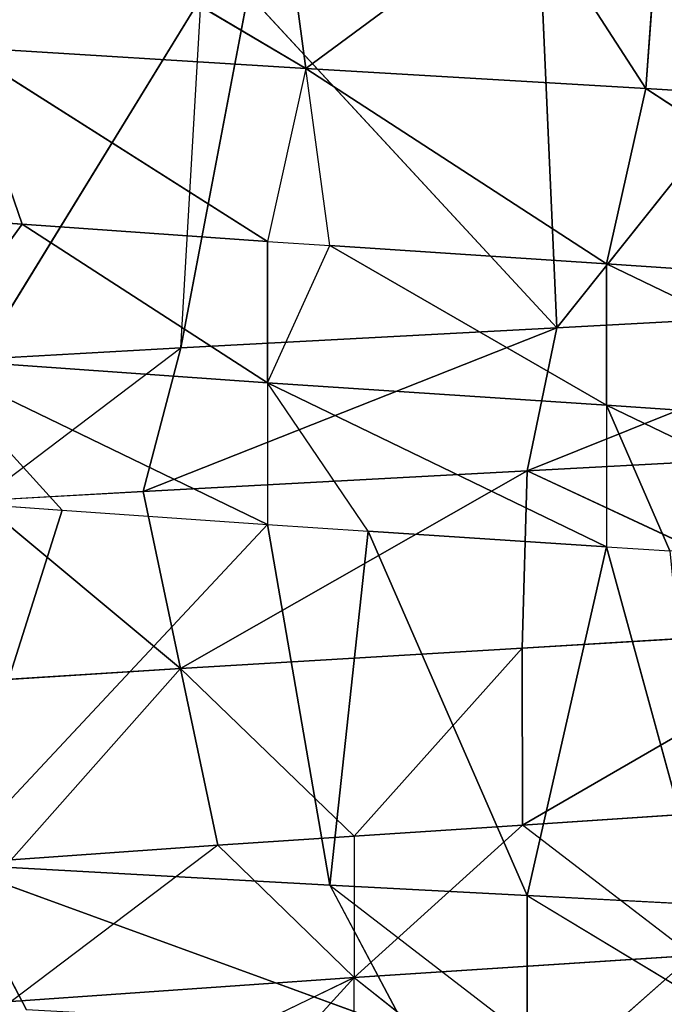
# Model space of a CAD drawing. Extents: x 186 to 416, y 0 to 124.
# Tile 284 of 656: x 245.364 to 245.762, y 120.433 to 121.041. Entities that reach past the tile are written whole.
import ezdxf

# ---------------------------------------------------------------- set-up
doc = ezdxf.new("R2010")
doc.units = 0
doc.header["$LTSCALE"] = 25.4
doc.layers.get('0').update_dxf_attribs({"color": 13, "linetype": 'CONTINUOUS'})

# ---------------------------------------------------------------- blocks, each defined once
blk = doc.blocks.new('PILLS-I-PLAFON-8266-8272_0')
at = {"color": 250}
for p, q in [((60.36269, 52.99515, 3.51189), (60.6, 53.00964, 3.49916)), ((60.36269, 52.99515, 3.51189), (60.6, 53.00964, 3.49916)), ((60.36269, 52.99515, 3.51189), (60.6183, 53.00956, 3.41071)), ((60.36269, 52.99515, 3.51189), (60.6183, 53.00956, 3.41071)), ((60.38574, 52.80711, 3.62127), (60.6, 53.00964, 3.49916)), ((60.38574, 52.80711, 3.62127), (60.6, 53.00964, 3.49916)), ((60.6183, 53.00956, 3.41071), (60.38592, 52.99786, 3.42311)), ((60.6183, 53.00956, 3.41071), (60.38592, 52.99786, 3.42311)), ((60.6183, 53.00956, 3.41071), (60.42751, 52.62126, 3.20436)), ((60.6183, 53.00956, 3.41071), (60.42751, 52.62126, 3.20436)), ((60.59688, 52.82019, 3.60872), (60.6, 53.00964, 3.49916)), ((60.59688, 52.82019, 3.60872), (60.6, 53.00964, 3.49916)), ((60.85142, 52.99337, 3.39815), (60.6, 53.00964, 3.49916)), ((60.6, 53.00964, 3.49916), (60.83025, 52.996, 3.48682)), ((60.85142, 52.99337, 3.39815), (60.6, 53.00964, 3.49916)), ((60.6183, 53.00956, 3.41071), (60.6, 53.00964, 3.49916)), ((60.6183, 53.00956, 3.41071), (60.6, 53.00964, 3.49916)), ((60.80788, 52.80788, 3.5962), (60.6, 53.00964, 3.49916)), ((60.80788, 52.80788, 3.5962), (60.6, 53.00964, 3.49916)), ((60.6, 53.00964, 3.49916), (60.83025, 52.996, 3.48682)), ((60.6183, 53.00956, 3.41071), (60.6086, 52.63073, 3.19236)), ((60.6183, 53.00956, 3.41071), (60.6086, 52.63073, 3.19236)), ((60.85142, 52.99337, 3.39815), (60.6183, 53.00956, 3.41071)), ((60.6183, 53.00956, 3.41071), (60.80257, 52.61764, 3.1794)), ((60.6183, 53.00956, 3.41071), (60.80257, 52.61764, 3.1794)), ((60.85142, 52.99337, 3.39815), (60.6183, 53.00956, 3.41071)), ((60.38592, 52.99786, 3.42311), (60.26138, 52.98001, 3.43009)), ((60.26139, 52.98002, 3.51759), (60.38592, 52.99786, 3.42311)), ((60.26139, 52.98002, 3.51759), (60.36269, 52.99515, 3.51189)), ((60.36269, 52.99515, 3.51189), (60.38592, 52.99786, 3.42311)), ((60.36269, 52.99515, 3.51189), (60.38574, 52.80711, 3.62127)), ((60.36269, 52.99515, 3.51189), (60.38574, 52.80711, 3.62127)), ((60.38592, 52.99786, 3.42311), (60.39857, 52.61779, 3.20635)), ((60.38592, 52.99786, 3.42311), (60.42751, 52.62126, 3.20436)), ((60.26138, 52.98001, 3.43009), (60.39857, 52.61779, 3.20635)), ((60.26138, 52.98001, 3.43009), (60.39857, 52.61779, 3.20635)), ((60.26139, 52.98002, 3.51759), (60.38574, 52.80711, 3.62127)), ((60.26139, 52.98002, 3.51759), (60.38574, 52.80711, 3.62127)), ((60.59688, 52.82019, 3.60872), (60.38574, 52.80711, 3.62127)), ((60.59688, 52.82019, 3.60872), (60.38574, 52.80711, 3.62127)), ((60.59688, 52.82019, 3.60872), (60.49305, 52.62711, 3.72493)), ((60.59688, 52.82019, 3.60872), (60.49305, 52.62711, 3.72493)), ((60.80788, 52.80788, 3.5962), (60.59688, 52.82019, 3.60872)), ((60.59688, 52.82019, 3.60872), (60.59721, 52.63075, 3.71809)), ((60.59688, 52.82019, 3.60872), (60.59721, 52.63075, 3.71809)), ((60.80788, 52.80788, 3.5962), (60.59688, 52.82019, 3.60872)), ((60.17255, 52.76752, 3.63481), (60.38574, 52.80711, 3.62127)), ((60.17255, 52.76752, 3.63481), (60.38574, 52.80711, 3.62127)), ((60.38574, 52.80711, 3.62127), (60.2812, 52.59807, 3.73963)), ((60.38574, 52.80711, 3.62127), (60.2812, 52.59807, 3.73963)), ((60.38574, 52.80711, 3.62127), (60.49305, 52.62711, 3.72493)), ((60.38574, 52.80711, 3.62127), (60.49305, 52.62711, 3.72493)), ((60.38574, 52.80711, 3.62127), (60.40879, 52.61908, 3.73064)), ((60.38574, 52.80711, 3.62127), (60.40879, 52.61908, 3.73064)), ((60.80788, 52.80788, 3.5962), (60.59721, 52.63075, 3.71809)), ((60.80788, 52.80788, 3.5962), (60.59721, 52.63075, 3.71809)), ((60.2812, 52.59807, 3.82713), (60.49305, 52.62711, 3.81243)), ((60.2812, 52.59807, 3.82713), (60.49305, 52.62711, 3.81243)), ((60.49305, 52.62711, 3.81243), (60.2812, 52.59807, 3.91463)), ((60.40759, 52.61893, 3.90573), (60.49305, 52.62711, 3.81243)), ((60.40879, 52.61908, 3.73064), (60.49305, 52.62711, 3.81243)), ((60.49305, 52.62711, 3.72493), (60.40879, 52.61908, 3.73064)), ((60.49305, 52.62711, 3.81243), (60.59521, 52.63075, 3.89322)), ((60.49305, 52.62711, 3.81243), (60.59721, 52.63075, 3.71809)), ((60.59721, 52.63075, 3.71809), (60.49305, 52.62711, 3.72493)), ((60.70209, 52.62743, 3.79872), (60.49305, 52.62711, 3.81243)), ((60.70209, 52.62743, 3.79872), (60.49305, 52.62711, 3.81243)), ((60.49305, 52.62711, 3.89993), (60.49305, 52.62711, 3.81243)), ((60.49305, 52.62711, 3.72493), (60.49305, 52.62711, 3.81243)), ((60.59521, 52.63075, 3.89322), (60.70209, 52.62743, 3.79872)), ((60.70209, 52.62743, 3.79872), (60.59721, 52.63075, 3.71809)), ((60.70209, 52.62743, 3.71122), (60.59721, 52.63075, 3.71809)), ((60.40879, 52.61908, 3.73064), (60.2812, 52.59807, 3.82713)), ((60.40879, 52.61908, 3.73064), (60.2812, 52.59807, 3.73963)), ((60.31265, 49.51503, 3.52345), (60.2275, 49.53333, 3.4298)), ((60.2275, 49.53333, 3.5173), (60.31265, 49.51503, 3.52345)), ((60.28791, 49.51984, 3.34668), (60.2275, 49.53333, 3.4298)), ((60.43958, 49.49674, 3.44479), (60.2275, 49.53333, 3.4298)), ((60.43958, 49.49674, 3.44479), (60.2275, 49.53333, 3.4298)), ((60.2275, 49.53333, 3.4298), (60.43958, 49.49674, 3.53229)), ((60.2275, 49.53333, 3.3423), (60.28791, 49.51984, 3.34668)), ((60.28791, 49.51984, 3.34668), (60.25028, 49.33417, 3.23731)), ((60.28791, 49.51984, 3.34668), (60.25028, 49.33417, 3.23731)), ((60.28791, 49.51984, 3.34668), (60.43958, 49.49674, 3.44479)), ((60.28791, 49.51984, 3.34668), (60.43958, 49.49674, 3.44479)), ((60.28791, 49.51984, 3.34668), (60.43958, 49.49674, 3.35729)), ((60.28791, 49.51984, 3.34668), (60.43958, 49.49674, 3.35729)), ((60.31265, 49.51503, 3.52345), (60.24336, 49.14253, 3.7422)), ((60.31265, 49.51503, 3.52345), (60.24336, 49.14253, 3.7422)), ((60.31265, 49.51503, 3.52345), (60.43958, 49.49674, 3.53229)), ((60.64895, 49.48929, 3.45859), (60.86009, 49.5102, 3.56044)), ((60.64895, 49.48929, 3.37109), (60.86009, 49.5102, 3.47294)), ((60.86009, 49.5102, 3.47294), (60.64895, 49.48929, 3.45859)), ((60.86009, 49.5102, 3.47294), (60.64895, 49.48929, 3.45859)), ((60.64895, 49.48929, 3.45859), (60.86009, 49.5102, 3.56044)), ((60.64895, 49.48929, 3.37109), (60.86009, 49.5102, 3.38544)), ((60.64895, 49.48929, 3.37109), (60.86009, 49.5102, 3.47294)), ((60.64895, 49.48929, 3.37109), (60.86009, 49.5102, 3.38544)), ((60.86009, 49.5102, 3.38544), (60.67333, 49.30061, 3.2628)), ((60.86009, 49.5102, 3.38544), (60.67333, 49.30061, 3.2628)), ((60.43958, 49.49674, 3.53229), (60.24336, 49.14253, 3.7422)), ((60.43958, 49.49674, 3.53229), (60.24336, 49.14253, 3.7422)), ((60.25028, 49.33417, 3.23731), (60.43958, 49.49674, 3.35729)), ((60.25028, 49.33417, 3.23731), (60.43958, 49.49674, 3.35729)), ((60.43958, 49.49674, 3.35729), (60.47799, 49.49327, 3.35989)), ((60.43958, 49.49674, 3.53229), (60.47799, 49.11346, 3.75523)), ((60.43958, 49.49674, 3.53229), (60.47799, 49.11346, 3.75523)), ((60.43958, 49.49674, 3.53229), (60.50169, 49.49161, 3.53648)), ((60.50169, 49.49161, 3.53648), (60.43958, 49.49674, 3.44479)), ((60.43958, 49.49674, 3.44479), (60.64895, 49.48929, 3.54609)), ((60.43958, 49.49674, 3.44479), (60.64895, 49.48929, 3.54609)), ((60.43958, 49.49674, 3.44479), (60.64895, 49.48929, 3.45859)), ((60.43958, 49.49674, 3.44479), (60.43958, 49.49674, 3.53229)), ((60.43958, 49.49674, 3.44479), (60.64895, 49.48929, 3.45859)), ((60.43958, 49.49674, 3.44479), (60.47799, 49.49327, 3.35989)), ((60.43958, 49.49674, 3.44479), (60.43958, 49.49674, 3.35729)), ((60.46328, 49.3044, 3.25052), (60.43958, 49.49674, 3.35729)), ((60.47799, 49.49327, 3.35989), (60.46328, 49.3044, 3.25052)), ((60.64895, 49.48929, 3.45859), (60.47799, 49.49327, 3.35989)), ((60.47799, 49.49327, 3.35989), (60.64895, 49.48929, 3.37109)), ((60.64895, 49.48929, 3.45859), (60.47799, 49.49327, 3.35989)), ((60.47799, 49.49327, 3.35989), (60.64895, 49.48929, 3.37109)), ((60.46328, 49.3044, 3.25052), (60.64895, 49.48929, 3.37109)), ((60.46328, 49.3044, 3.25052), (60.64895, 49.48929, 3.37109)), ((60.50169, 49.49161, 3.53648), (60.47799, 49.11346, 3.75523)), ((60.50169, 49.49161, 3.53648), (60.47799, 49.11346, 3.75523)), ((60.50169, 49.49161, 3.53648), (60.6, 49.10964, 3.76166)), ((60.50169, 49.49161, 3.53648), (60.6, 49.10964, 3.76166)), ((60.50169, 49.49161, 3.53648), (60.64895, 49.48929, 3.54609)), ((60.50169, 49.49161, 3.53648), (60.64895, 49.48929, 3.54609)), ((60.64895, 49.48929, 3.54609), (60.6, 49.10964, 3.76166)), ((60.64895, 49.48929, 3.54609), (60.6, 49.10964, 3.76166)), ((60.64895, 49.48929, 3.54609), (60.68822, 49.491, 3.54868)), ((60.64895, 49.48929, 3.45859), (60.68822, 49.491, 3.54868)), ((60.64895, 49.48929, 3.54609), (60.7095, 49.11272, 3.76743)), ((60.64895, 49.48929, 3.54609), (60.7095, 49.11272, 3.76743)), ((60.64895, 49.48929, 3.45859), (60.64895, 49.48929, 3.54609)), ((60.64895, 49.48929, 3.37109), (60.64895, 49.48929, 3.45859)), ((60.64895, 49.48929, 3.37109), (60.64895, 49.48929, 3.45859)), ((60.67333, 49.30061, 3.2628), (60.64895, 49.48929, 3.37109)), ((60.67333, 49.30061, 3.2628), (60.64895, 49.48929, 3.37109)), ((60.46328, 49.3044, 3.25052), (60.25028, 49.33417, 3.23731)), ((60.46328, 49.3044, 3.25052), (60.25028, 49.33417, 3.23731)), ((60.67333, 49.30061, 3.2628), (60.88568, 49.32242, 3.27571)), ((60.67333, 49.30061, 3.2628), (60.88568, 49.32242, 3.27571)), ((60.26138, 49.13927, 3.13073), (60.46328, 49.3044, 3.25052)), ((60.26138, 49.13927, 3.13073), (60.46328, 49.3044, 3.25052)), ((60.44856, 49.11553, 3.14114), (60.46328, 49.3044, 3.25052)), ((60.44856, 49.11553, 3.14114), (60.46328, 49.3044, 3.25052)), ((60.46328, 49.3044, 3.25052), (60.67333, 49.30061, 3.2628)), ((60.59999, 49.10964, 3.14916), (60.46328, 49.3044, 3.25052)), ((60.59999, 49.10964, 3.14916), (60.46328, 49.3044, 3.25052)), ((60.46328, 49.3044, 3.25052), (60.67333, 49.30061, 3.2628)), ((60.59999, 49.10964, 3.14916), (60.67333, 49.30061, 3.2628)), ((60.59999, 49.10964, 3.14916), (60.67333, 49.30061, 3.2628)), ((60.68122, 49.11133, 3.15342), (60.67333, 49.30061, 3.2628)), ((60.68122, 49.11133, 3.15342), (60.67333, 49.30061, 3.2628)), ((60.24336, 49.14253, 3.7422), (60.29065, 49.13433, 3.8324)), ((60.24336, 49.14253, 3.7422), (60.52575, 49.11105, 3.84527)), ((60.24336, 49.14253, 3.7422), (60.52575, 49.11105, 3.84527)), ((60.24336, 49.14253, 3.7422), (60.47799, 49.11346, 3.75523)), ((60.24336, 49.14253, 3.7422), (60.47799, 49.11346, 3.75523)), ((60.6, 49.10964, 3.76166), (60.75846, 49.11609, 3.85757)), ((60.47799, 49.11346, 3.75523), (60.6, 49.10964, 3.84916)), ((60.47799, 49.11346, 3.75523), (60.52575, 49.11105, 3.84527)), ((60.47799, 49.11346, 3.75523), (60.6, 49.10964, 3.76166)), ((60.6, 49.10964, 3.76166), (60.7095, 49.11272, 3.76743)), ((60.6, 49.10964, 3.76166), (60.6, 49.10964, 3.84916))]:
    blk.add_line(p, q, dxfattribs=at)
mesh = blk.add_polyface(dxfattribs=at)
corners = [(60.36269, 52.99515, 3.51189), (60.6, 53.00964, 3.49916), (60.6183, 53.00956, 3.41071)]
mesh.append_faces([[corners[k] for k in face] for face in [(0, 1, 2)]], dxfattribs={"color": 250})
mesh = blk.add_polyface(dxfattribs=at)
corners = [(60.6, 53.00964, 3.49916), (60.36269, 52.99515, 3.51189), (60.38574, 52.80711, 3.62127)]
mesh.append_faces([[corners[k] for k in face] for face in [(0, 1, 2)]], dxfattribs={"color": 250})
mesh = blk.add_polyface(dxfattribs=at)
corners = [(60.36269, 52.99515, 3.51189), (60.6183, 53.00956, 3.41071), (60.38592, 52.99786, 3.42311)]
mesh.append_faces([[corners[k] for k in face] for face in [(0, 1, 2)]], dxfattribs={"color": 250})
mesh = blk.add_polyface(dxfattribs=at)
corners = [(60.6, 53.00964, 3.49916), (60.38574, 52.80711, 3.62127), (60.59688, 52.82019, 3.60872)]
mesh.append_faces([[corners[k] for k in face] for face in [(0, 1, 2)]], dxfattribs={"color": 250})
mesh = blk.add_polyface(dxfattribs=at)
corners = [(60.6183, 53.00956, 3.41071), (60.42751, 52.62126, 3.20436), (60.38592, 52.99786, 3.42311)]
mesh.append_faces([[corners[k] for k in face] for face in [(0, 1, 2)]], dxfattribs={"color": 250})
mesh = blk.add_polyface(dxfattribs=at)
corners = [(60.6183, 53.00956, 3.41071), (60.6086, 52.63073, 3.19236), (60.42751, 52.62126, 3.20436)]
mesh.append_faces([[corners[k] for k in face] for face in [(0, 1, 2)]], dxfattribs={"color": 250})
mesh = blk.add_polyface(dxfattribs=at)
corners = [(60.80788, 52.80788, 3.5962), (60.6, 53.00964, 3.49916), (60.59688, 52.82019, 3.60872)]
mesh.append_faces([[corners[k] for k in face] for face in [(0, 1, 2)]], dxfattribs={"color": 250})
mesh = blk.add_polyface(dxfattribs=at)
corners = [(60.6, 53.00964, 3.49916), (60.83025, 52.996, 3.48682), (60.85142, 52.99337, 3.39815)]
mesh.append_faces([[corners[k] for k in face] for face in [(0, 1, 2)]], dxfattribs={"color": 250})
mesh = blk.add_polyface(dxfattribs=at)
corners = [(60.6, 53.00964, 3.49916), (60.85142, 52.99337, 3.39815), (60.6183, 53.00956, 3.41071)]
mesh.append_faces([[corners[k] for k in face] for face in [(0, 1, 2)]], dxfattribs={"color": 250})
mesh = blk.add_polyface(dxfattribs=at)
corners = [(60.83025, 52.996, 3.48682), (60.6, 53.00964, 3.49916), (60.80788, 52.80788, 3.5962)]
mesh.append_faces([[corners[k] for k in face] for face in [(0, 1, 2)]], dxfattribs={"color": 250})
mesh = blk.add_polyface(dxfattribs=at)
corners = [(60.80257, 52.61764, 3.1794), (60.6086, 52.63073, 3.19236), (60.6183, 53.00956, 3.41071)]
mesh.append_faces([[corners[k] for k in face] for face in [(0, 1, 2)]], dxfattribs={"color": 250})
mesh = blk.add_polyface(dxfattribs=at)
corners = [(60.85142, 52.99337, 3.39815), (60.80257, 52.61764, 3.1794), (60.6183, 53.00956, 3.41071)]
mesh.append_faces([[corners[k] for k in face] for face in [(0, 1, 2)]], dxfattribs={"color": 250})
mesh = blk.add_polyface(dxfattribs=at)
corners = [(60.39857, 52.61779, 3.20635), (60.26138, 52.98001, 3.43009), (60.38592, 52.99786, 3.42311)]
mesh.append_faces([[corners[k] for k in face] for face in [(0, 1, 2)]], dxfattribs={"color": 250})
mesh = blk.add_polyface(dxfattribs=at)
corners = [(60.38574, 52.80711, 3.62127), (60.36269, 52.99515, 3.51189), (60.26139, 52.98002, 3.51759)]
mesh.append_faces([[corners[k] for k in face] for face in [(0, 1, 2)]], dxfattribs={"color": 250})
mesh = blk.add_polyface(dxfattribs=at)
corners = [(60.38574, 52.80711, 3.62127), (60.26139, 52.98002, 3.51759), (60.17255, 52.76752, 3.63481)]
mesh.append_faces([[corners[k] for k in face] for face in [(0, 1, 2)]], dxfattribs={"color": 250})
mesh = blk.add_polyface(dxfattribs=at)
corners = [(60.39857, 52.61779, 3.20635), (60.23809, 52.5885, 3.21776), (60.26138, 52.98001, 3.43009)]
mesh.append_faces([[corners[k] for k in face] for face in [(0, 1, 2)]], dxfattribs={"color": 250})
mesh = blk.add_polyface(dxfattribs=at)
corners = [(60.59688, 52.82019, 3.60872), (60.38574, 52.80711, 3.62127), (60.49305, 52.62711, 3.72493)]
mesh.append_faces([[corners[k] for k in face] for face in [(0, 1, 2)]], dxfattribs={"color": 250})
mesh = blk.add_polyface(dxfattribs=at)
corners = [(60.59721, 52.63075, 3.71809), (60.59688, 52.82019, 3.60872), (60.49305, 52.62711, 3.72493)]
mesh.append_faces([[corners[k] for k in face] for face in [(0, 1, 2)]], dxfattribs={"color": 250})
mesh = blk.add_polyface(dxfattribs=at)
corners = [(60.80788, 52.80788, 3.5962), (60.59688, 52.82019, 3.60872), (60.59721, 52.63075, 3.71809)]
mesh.append_faces([[corners[k] for k in face] for face in [(0, 1, 2)]], dxfattribs={"color": 250})
mesh = blk.add_polyface(dxfattribs=at)
corners = [(60.38574, 52.80711, 3.62127), (60.17255, 52.76752, 3.63481), (60.2812, 52.59807, 3.73963)]
mesh.append_faces([[corners[k] for k in face] for face in [(0, 1, 2)]], dxfattribs={"color": 250})
mesh = blk.add_polyface(dxfattribs=at)
corners = [(60.40879, 52.61908, 3.73064), (60.38574, 52.80711, 3.62127), (60.2812, 52.59807, 3.73963)]
mesh.append_faces([[corners[k] for k in face] for face in [(0, 1, 2)]], dxfattribs={"color": 250})
mesh = blk.add_polyface(dxfattribs=at)
corners = [(60.49305, 52.62711, 3.72493), (60.38574, 52.80711, 3.62127), (60.40879, 52.61908, 3.73064)]
mesh.append_faces([[corners[k] for k in face] for face in [(0, 1, 2)]], dxfattribs={"color": 250})
mesh = blk.add_polyface(dxfattribs=at)
corners = [(60.80788, 52.80788, 3.5962), (60.59721, 52.63075, 3.71809), (60.70209, 52.62743, 3.71122)]
mesh.append_faces([[corners[k] for k in face] for face in [(0, 1, 2)]], dxfattribs={"color": 250})
mesh = blk.add_polyface(dxfattribs=at)
corners = [(60.2812, 52.59807, 3.82713), (60.49305, 52.62711, 3.81243), (60.40879, 52.61908, 3.73064)]
mesh.append_faces([[corners[k] for k in face] for face in [(0, 1, 2)]], dxfattribs={"color": 250})
mesh = blk.add_polyface(dxfattribs=at)
corners = [(60.2812, 52.59807, 3.91463), (60.49305, 52.62711, 3.81243), (60.2812, 52.59807, 3.82713)]
mesh.append_faces([[corners[k] for k in face] for face in [(0, 1, 2)]], dxfattribs={"color": 250})
mesh = blk.add_polyface(dxfattribs=at)
corners = [(60.59521, 52.63075, 3.89322), (60.70209, 52.62743, 3.79872), (60.49305, 52.62711, 3.81243)]
mesh.append_faces([[corners[k] for k in face] for face in [(0, 1, 2)]], dxfattribs={"color": 250})
mesh = blk.add_polyface(dxfattribs=at)
corners = [(60.49305, 52.62711, 3.81243), (60.70209, 52.62743, 3.79872), (60.59721, 52.63075, 3.71809)]
mesh.append_faces([[corners[k] for k in face] for face in [(0, 1, 2)]], dxfattribs={"color": 250})
mesh = blk.add_polyface(dxfattribs=at)
corners = [(60.31265, 49.51503, 3.52345), (60.24336, 49.14253, 3.7422), (60.2275, 49.53333, 3.5173)]
mesh.append_faces([[corners[k] for k in face] for face in [(0, 1, 2)]], dxfattribs={"color": 250})
mesh = blk.add_polyface(dxfattribs=at)
corners = [(60.43958, 49.49674, 3.44479), (60.2275, 49.53333, 3.4298), (60.28791, 49.51984, 3.34668)]
mesh.append_faces([[corners[k] for k in face] for face in [(0, 1, 2)]], dxfattribs={"color": 250})
mesh = blk.add_polyface(dxfattribs=at)
corners = [(60.43958, 49.49674, 3.53229), (60.2275, 49.53333, 3.4298), (60.43958, 49.49674, 3.44479)]
mesh.append_faces([[corners[k] for k in face] for face in [(0, 1, 2)]], dxfattribs={"color": 250})
mesh = blk.add_polyface(dxfattribs=at)
corners = [(60.28791, 49.51984, 3.34668), (60.2275, 49.53333, 3.3423), (60.25028, 49.33417, 3.23731)]
mesh.append_faces([[corners[k] for k in face] for face in [(0, 1, 2)]], dxfattribs={"color": 250})
mesh = blk.add_polyface(dxfattribs=at)
corners = [(60.43958, 49.49674, 3.35729), (60.28791, 49.51984, 3.34668), (60.25028, 49.33417, 3.23731)]
mesh.append_faces([[corners[k] for k in face] for face in [(0, 1, 2)]], dxfattribs={"color": 250})
mesh = blk.add_polyface(dxfattribs=at)
corners = [(60.43958, 49.49674, 3.44479), (60.28791, 49.51984, 3.34668), (60.43958, 49.49674, 3.35729)]
mesh.append_faces([[corners[k] for k in face] for face in [(0, 1, 2)]], dxfattribs={"color": 250})
mesh = blk.add_polyface(dxfattribs=at)
corners = [(60.43958, 49.49674, 3.53229), (60.24336, 49.14253, 3.7422), (60.31265, 49.51503, 3.52345)]
mesh.append_faces([[corners[k] for k in face] for face in [(0, 1, 2)]], dxfattribs={"color": 250})
mesh = blk.add_polyface(dxfattribs=at)
corners = [(60.86009, 49.5102, 3.56044), (60.68822, 49.491, 3.54868), (60.64895, 49.48929, 3.45859)]
mesh.append_faces([[corners[k] for k in face] for face in [(0, 1, 2)]], dxfattribs={"color": 250})
mesh = blk.add_polyface(dxfattribs=at)
corners = [(60.86009, 49.5102, 3.47294), (60.64895, 49.48929, 3.45859), (60.64895, 49.48929, 3.37109)]
mesh.append_faces([[corners[k] for k in face] for face in [(0, 1, 2)]], dxfattribs={"color": 250})
mesh = blk.add_polyface(dxfattribs=at)
corners = [(60.86009, 49.5102, 3.56044), (60.64895, 49.48929, 3.45859), (60.86009, 49.5102, 3.47294)]
mesh.append_faces([[corners[k] for k in face] for face in [(0, 1, 2)]], dxfattribs={"color": 250})
mesh = blk.add_polyface(dxfattribs=at)
corners = [(60.86009, 49.5102, 3.47294), (60.64895, 49.48929, 3.37109), (60.86009, 49.5102, 3.38544)]
mesh.append_faces([[corners[k] for k in face] for face in [(0, 1, 2)]], dxfattribs={"color": 250})
mesh = blk.add_polyface(dxfattribs=at)
corners = [(60.86009, 49.5102, 3.38544), (60.64895, 49.48929, 3.37109), (60.67333, 49.30061, 3.2628)]
mesh.append_faces([[corners[k] for k in face] for face in [(0, 1, 2)]], dxfattribs={"color": 250})
mesh = blk.add_polyface(dxfattribs=at)
corners = [(60.88568, 49.32242, 3.27571), (60.86009, 49.5102, 3.38544), (60.67333, 49.30061, 3.2628)]
mesh.append_faces([[corners[k] for k in face] for face in [(0, 1, 2)]], dxfattribs={"color": 250})
mesh = blk.add_polyface(dxfattribs=at)
corners = [(60.47799, 49.11346, 3.75523), (60.24336, 49.14253, 3.7422), (60.43958, 49.49674, 3.53229)]
mesh.append_faces([[corners[k] for k in face] for face in [(0, 1, 2)]], dxfattribs={"color": 250})
mesh = blk.add_polyface(dxfattribs=at)
corners = [(60.46328, 49.3044, 3.25052), (60.43958, 49.49674, 3.35729), (60.25028, 49.33417, 3.23731)]
mesh.append_faces([[corners[k] for k in face] for face in [(0, 1, 2)]], dxfattribs={"color": 250})
mesh = blk.add_polyface(dxfattribs=at)
corners = [(60.50169, 49.49161, 3.53648), (60.47799, 49.11346, 3.75523), (60.43958, 49.49674, 3.53229)]
mesh.append_faces([[corners[k] for k in face] for face in [(0, 1, 2)]], dxfattribs={"color": 250})
mesh = blk.add_polyface(dxfattribs=at)
corners = [(60.64895, 49.48929, 3.54609), (60.50169, 49.49161, 3.53648), (60.43958, 49.49674, 3.44479)]
mesh.append_faces([[corners[k] for k in face] for face in [(0, 1, 2)]], dxfattribs={"color": 250})
mesh = blk.add_polyface(dxfattribs=at)
corners = [(60.64895, 49.48929, 3.54609), (60.43958, 49.49674, 3.44479), (60.64895, 49.48929, 3.45859)]
mesh.append_faces([[corners[k] for k in face] for face in [(0, 1, 2)]], dxfattribs={"color": 250})
mesh = blk.add_polyface(dxfattribs=at)
corners = [(60.64895, 49.48929, 3.45859), (60.43958, 49.49674, 3.44479), (60.47799, 49.49327, 3.35989)]
mesh.append_faces([[corners[k] for k in face] for face in [(0, 1, 2)]], dxfattribs={"color": 250})
mesh = blk.add_polyface(dxfattribs=at)
corners = [(60.64895, 49.48929, 3.37109), (60.47799, 49.49327, 3.35989), (60.46328, 49.3044, 3.25052)]
mesh.append_faces([[corners[k] for k in face] for face in [(0, 1, 2)]], dxfattribs={"color": 250})
mesh = blk.add_polyface(dxfattribs=at)
corners = [(60.64895, 49.48929, 3.45859), (60.47799, 49.49327, 3.35989), (60.64895, 49.48929, 3.37109)]
mesh.append_faces([[corners[k] for k in face] for face in [(0, 1, 2)]], dxfattribs={"color": 250})
mesh = blk.add_polyface(dxfattribs=at)
corners = [(60.67333, 49.30061, 3.2628), (60.64895, 49.48929, 3.37109), (60.46328, 49.3044, 3.25052)]
mesh.append_faces([[corners[k] for k in face] for face in [(0, 1, 2)]], dxfattribs={"color": 250})
mesh = blk.add_polyface(dxfattribs=at)
corners = [(60.6, 49.10964, 3.76166), (60.47799, 49.11346, 3.75523), (60.50169, 49.49161, 3.53648)]
mesh.append_faces([[corners[k] for k in face] for face in [(0, 1, 2)]], dxfattribs={"color": 250})
mesh = blk.add_polyface(dxfattribs=at)
corners = [(60.64895, 49.48929, 3.54609), (60.6, 49.10964, 3.76166), (60.50169, 49.49161, 3.53648)]
mesh.append_faces([[corners[k] for k in face] for face in [(0, 1, 2)]], dxfattribs={"color": 250})
mesh = blk.add_polyface(dxfattribs=at)
corners = [(60.7095, 49.11272, 3.76743), (60.6, 49.10964, 3.76166), (60.64895, 49.48929, 3.54609)]
mesh.append_faces([[corners[k] for k in face] for face in [(0, 1, 2)]], dxfattribs={"color": 250})
mesh = blk.add_polyface(dxfattribs=at)
corners = [(60.7095, 49.11272, 3.76743), (60.64895, 49.48929, 3.54609), (60.68822, 49.491, 3.54868)]
mesh.append_faces([[corners[k] for k in face] for face in [(0, 1, 2)]], dxfattribs={"color": 250})
mesh = blk.add_polyface(dxfattribs=at)
corners = [(60.46328, 49.3044, 3.25052), (60.25028, 49.33417, 3.23731), (60.26138, 49.13927, 3.13073)]
mesh.append_faces([[corners[k] for k in face] for face in [(0, 1, 2)]], dxfattribs={"color": 250})
mesh = blk.add_polyface(dxfattribs=at)
corners = [(60.88568, 49.32242, 3.27571), (60.67333, 49.30061, 3.2628), (60.68122, 49.11133, 3.15342)]
mesh.append_faces([[corners[k] for k in face] for face in [(0, 1, 2)]], dxfattribs={"color": 250})
mesh = blk.add_polyface(dxfattribs=at)
corners = [(60.91642, 49.13549, 3.16633), (60.88568, 49.32242, 3.27571), (60.68122, 49.11133, 3.15342)]
mesh.append_faces([[corners[k] for k in face] for face in [(0, 1, 2)]], dxfattribs={"color": 250})
mesh = blk.add_polyface(dxfattribs=at)
corners = [(60.46328, 49.3044, 3.25052), (60.26138, 49.13927, 3.13073), (60.44856, 49.11553, 3.14114)]
mesh.append_faces([[corners[k] for k in face] for face in [(0, 1, 2)]], dxfattribs={"color": 250})
mesh = blk.add_polyface(dxfattribs=at)
corners = [(60.59999, 49.10964, 3.14916), (60.46328, 49.3044, 3.25052), (60.44856, 49.11553, 3.14114)]
mesh.append_faces([[corners[k] for k in face] for face in [(0, 1, 2)]], dxfattribs={"color": 250})
mesh = blk.add_polyface(dxfattribs=at)
corners = [(60.67333, 49.30061, 3.2628), (60.46328, 49.3044, 3.25052), (60.59999, 49.10964, 3.14916)]
mesh.append_faces([[corners[k] for k in face] for face in [(0, 1, 2)]], dxfattribs={"color": 250})
mesh = blk.add_polyface(dxfattribs=at)
corners = [(60.68122, 49.11133, 3.15342), (60.67333, 49.30061, 3.2628), (60.59999, 49.10964, 3.14916)]
mesh.append_faces([[corners[k] for k in face] for face in [(0, 1, 2)]], dxfattribs={"color": 250})
mesh = blk.add_polyface(dxfattribs=at)
corners = [(60.52575, 49.11105, 3.84527), (60.29065, 49.13433, 3.8324), (60.24336, 49.14253, 3.7422)]
mesh.append_faces([[corners[k] for k in face] for face in [(0, 1, 2)]], dxfattribs={"color": 250})
mesh = blk.add_polyface(dxfattribs=at)
corners = [(60.52575, 49.11105, 3.84527), (60.24336, 49.14253, 3.7422), (60.47799, 49.11346, 3.75523)]
mesh.append_faces([[corners[k] for k in face] for face in [(0, 1, 2)]], dxfattribs={"color": 250})
mesh = blk.add_polyface(dxfattribs=at)
corners = [(60.75846, 49.11609, 3.85757), (60.6, 49.10964, 3.84916), (60.6, 49.10964, 3.76166)]
mesh.append_faces([[corners[k] for k in face] for face in [(0, 1, 2)]], dxfattribs={"color": 250})
mesh = blk.add_polyface(dxfattribs=at)
corners = [(77.6, 30.05964, 90.26167), (43.6, 30.05964, 0.26166), (43.6, 30.05964, 90.26167)]
mesh.append_faces([[corners[k] for k in face] for face in [(0, 1, 2)]], dxfattribs={"color": 250})
mesh = blk.add_polyface(dxfattribs=at)
corners = [(77.6, 30.05964, 90.26167), (77.6, 30.05964, 0.26166), (43.6, 30.05964, 0.26166)]
mesh.append_faces([[corners[k] for k in face] for face in [(0, 1, 2)]], dxfattribs={"color": 250})
mesh = blk.add_polyface(dxfattribs=at)
corners = [(40.6, 27.05964, 90.26167), (80.6, 27.05964, 0.26166), (80.6, 27.05964, 90.26167)]
mesh.append_faces([[corners[k] for k in face] for face in [(0, 1, 2)]], dxfattribs={"color": 250})
mesh = blk.add_polyface(dxfattribs=at)
corners = [(40.6, 27.05964, 90.26167), (40.6, 27.05964, 0.26166), (80.6, 27.05964, 0.26166)]
mesh.append_faces([[corners[k] for k in face] for face in [(0, 1, 2)]], dxfattribs={"color": 250})

msp = doc.modelspace()

# ---------------------------------------------------------------- block references
at = {"color": 0, "extrusion": (0, -1, -3.88578e-16)}
msp.add_blockref('PILLS-I-PLAFON-8266-8272_0', (185.07765, 1965.15091, -124.26167), dxfattribs=at)

doc.saveas('drawing.dxf')
